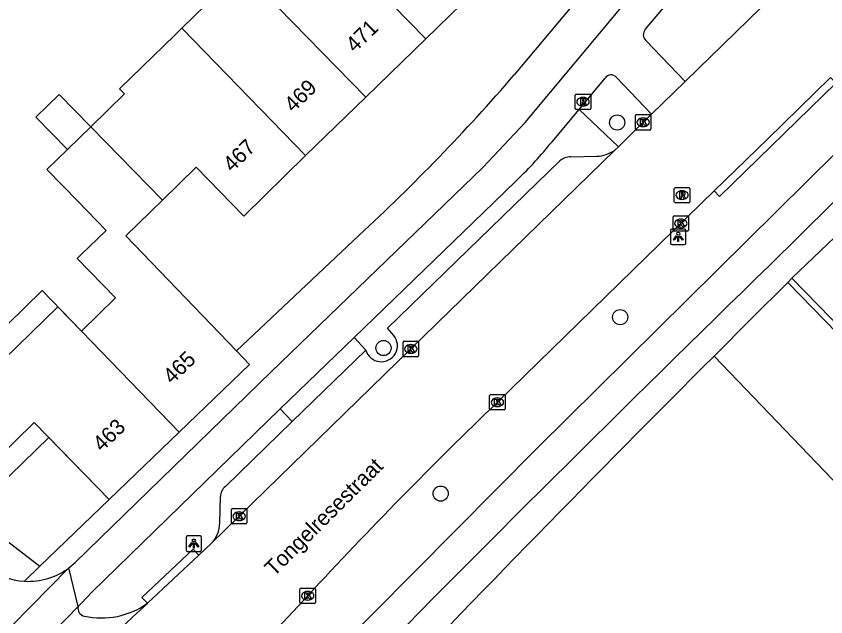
# Model space of a CAD drawing. Extents: x 162880 to 165536, y 384011 to 385179.
# Drawn here: x 163912.1 to 163964.3, y 384199 to 384237.8 of the extents above; entities that cross this region are included whole.
import ezdxf

# ---------------------------------------------------------------- set-up
doc = ezdxf.new("R2010")
doc.units = 0
for name, color, linetype in [('IMGEO_Boom', 7, 'Continuous'), ('IMGEO_Fietspad_open', 7, 'Continuous'), ('IMGEO_Groenvoorziening', 7, 'Continuous'), ('IMGEO_Kolk', 7, 'Continuous'), ('IMGEO_Lichtpunt', 7, 'Continuous'), ('IMGEO_Openbare_ruimte_label', 7, 'Continuous'), ('IMGEO_Pand', 7, 'Continuous'), ('IMGEO_Pand_nummerreeks', 7, 'Continuous'), ('IMGEO_Pand_vergunning_verleend', 7, 'Continuous'), ('IMGEO_Parkeervlak_open', 7, 'Continuous'), ('IMGEO_Rijbaan_lokaal_gesloten', 7, 'Continuous'), ('IMGEO_Rijbaan_lokaal_open', 7, 'Continuous'), ('IMGEO_Rioolput', 7, 'Continuous'), ('IMGEO_Verkeerseiland_open', 7, 'Continuous'), ('IMGEO_Voetpad_open', 7, 'Continuous')]:
    doc.layers.add(name, color=color, linetype=linetype)

msp = doc.modelspace()

# ---------------------------------------------------------------- linework, layer by layer
at = {"layer": 'IMGEO_Boom'}
for centre in [(163950.882, 384230.926), (163951.075, 384218.369), (163935.805, 384216.376), (163939.493, 384206.983)]:
    msp.add_circle(centre, 0.489, dxfattribs=at)
at = {"layer": 'IMGEO_Fietspad_open'}
for points in [[(164056.261, 384318.565), (164052.162, 384314.789), (164006.668, 384270.584), (164000.239, 384263.885), (164000, 384263.648), (163990.948, 384254.661), (163986.238, 384250), (163945.765, 384209.948), (163927.179, 384191.226)], [(163960.692, 384221.686), (163966.751, 384227.692), (163989.256, 384250), (163992.452, 384253.182), (164000, 384260.664), (164001.789, 384262.437), (164008.279, 384269.229), (164053.426, 384313.105), (164057.135, 384316.464)], [(163915.503, 384202.185), (163915.906, 384202.536), (163928.566, 384214.851), (163942.205, 384228.034), (163944.957, 384230.931), (163951.369, 384238.631), (163960.922, 384250), (163961.028, 384250.126), (163964.607, 384253.61), (163970.001, 384258.672)], [(163952.698, 384236.935), (163962.207, 384248.21), (163963.237, 384249.314), (163963.944, 384250), (163965.748, 384251.752)], [(163955.276, 384233.578), (163952.731, 384236.224)], [(163950.82, 384233.851), (163953.099, 384231.468)], [(163948.421, 384231.763), (163950.11, 384233.796)], [(163946.678, 384229.685), (163948.421, 384231.763)], [(163933.909, 384217.064), (163943.571, 384226.393), (163944.435, 384227.236)], [(163929.129, 384212.458), (163933.909, 384217.064)], [(163916.103, 384199.695), (163916.318, 384199.915), (163916.999, 384200.636), (163929.129, 384212.458)], [(163916.103, 384199.695), (163915.503, 384202.185)]]:
    msp.add_lwpolyline(points, dxfattribs=at)
for centre, radius, start, end in [((163953.076, 384236.596), 0.508, 138.1437, 227.171), ((163950.485, 384233.569), 0.438, 40.0183, 148.8409), ((163925.624, 384246.716), 27.08, 313.9985, 321.0294), ((165117.582, 383031.516), 1659.789, 134.187645, 135.533949)]:
    msp.add_arc(centre, radius, start, end, dxfattribs=at)
at = {"layer": 'IMGEO_Groenvoorziening'}
msp.add_lwpolyline([(163991.655, 384179.863), (163957.137, 384215.862)], dxfattribs=at)
at = {"layer": 'IMGEO_Kolk'}
for p, q in [((163952.057, 384230.52), (163952.057, 384231.372)), ((163952.132, 384231.446), (163952.984, 384231.446)), ((163952.545, 384231.226), (163952.57, 384231.226)), ((163953.058, 384231.372), (163953.058, 384230.52)), ((163952.984, 384230.446), (163952.132, 384230.446)), ((163952.568, 384230.666), (163952.543, 384230.666)), ((163954.489, 384223.991), (163954.489, 384224.843)), ((163954.564, 384224.917), (163955.416, 384224.917)), ((163954.977, 384224.697), (163955.002, 384224.697)), ((163955.49, 384224.843), (163955.49, 384223.991)), ((163955.416, 384223.917), (163954.564, 384223.917)), ((163955, 384224.137), (163954.975, 384224.137)), ((163937.066, 384215.893), (163937.066, 384216.745)), ((163937.141, 384216.819), (163937.993, 384216.819)), ((163937.554, 384216.599), (163937.579, 384216.599)), ((163938.067, 384216.745), (163938.067, 384215.893)), ((163937.993, 384215.819), (163937.141, 384215.819)), ((163937.577, 384216.039), (163937.552, 384216.039)), ((163942.655, 384212.455), (163942.655, 384213.307)), ((163942.73, 384213.381), (163943.582, 384213.381)), ((163943.143, 384213.161), (163943.168, 384213.161)), ((163943.656, 384213.307), (163943.656, 384212.455)), ((163943.166, 384212.601), (163943.141, 384212.601)), ((163943.582, 384212.381), (163942.73, 384212.381)), ((163925.993, 384205.099), (163925.993, 384205.951)), ((163926.068, 384206.025), (163926.92, 384206.025)), ((163926.481, 384205.805), (163926.506, 384205.805)), ((163926.994, 384205.951), (163926.994, 384205.099)), ((163926.504, 384205.245), (163926.479, 384205.245)), ((163926.92, 384205.025), (163926.068, 384205.025)), ((163930.416, 384199.964), (163930.416, 384200.816)), ((163930.491, 384200.89), (163931.343, 384200.89)), ((163930.904, 384200.67), (163930.929, 384200.67)), ((163931.417, 384200.816), (163931.417, 384199.964)), ((163931.343, 384199.89), (163930.491, 384199.89)), ((163930.927, 384200.11), (163930.902, 384200.11))]:
    msp.add_line(p, q, dxfattribs=at)
for points in [[(163952.057, 384230.52), (163952.057, 384231.372)], [(163952.132, 384231.446), (163952.984, 384231.446)], [(163953.058, 384231.372), (163953.058, 384230.52)], [(163952.378, 384231.146), (163952.501, 384231.146), (163952.501, 384230.995), (163952.631, 384231.146), (163952.795, 384231.146), (163952.649, 384230.995), (163952.802, 384230.746), (163952.65, 384230.746), (163952.565, 384230.91), (163952.501, 384230.843), (163952.501, 384230.746), (163952.378, 384230.746), (163952.378, 384231.146)], [(163952.984, 384230.446), (163952.132, 384230.446)], [(163954.489, 384223.991), (163954.489, 384224.843)], [(163954.564, 384224.917), (163955.416, 384224.917)], [(163954.81, 384224.617), (163954.933, 384224.617), (163954.933, 384224.466), (163955.063, 384224.617), (163955.227, 384224.617), (163955.081, 384224.466), (163955.234, 384224.217), (163955.082, 384224.217), (163954.997, 384224.381), (163954.933, 384224.314), (163954.933, 384224.217), (163954.81, 384224.217), (163954.81, 384224.617)], [(163955.49, 384224.843), (163955.49, 384223.991)], [(163955.416, 384223.917), (163954.564, 384223.917)], [(163937.066, 384215.893), (163937.066, 384216.745)], [(163937.141, 384216.819), (163937.993, 384216.819)], [(163938.067, 384216.745), (163938.067, 384215.893)], [(163937.387, 384216.519), (163937.51, 384216.519), (163937.51, 384216.368), (163937.64, 384216.519), (163937.804, 384216.519), (163937.658, 384216.368), (163937.811, 384216.119), (163937.659, 384216.119), (163937.574, 384216.283), (163937.51, 384216.216), (163937.51, 384216.119), (163937.387, 384216.119), (163937.387, 384216.519)], [(163937.993, 384215.819), (163937.141, 384215.819)], [(163942.655, 384212.455), (163942.655, 384213.307)], [(163942.73, 384213.381), (163943.582, 384213.381)], [(163942.976, 384213.081), (163943.099, 384213.081), (163943.099, 384212.93), (163943.229, 384213.081), (163943.393, 384213.081), (163943.247, 384212.93), (163943.4, 384212.681), (163943.248, 384212.681), (163943.163, 384212.845), (163943.099, 384212.778), (163943.099, 384212.681), (163942.976, 384212.681), (163942.976, 384213.081)], [(163943.656, 384213.307), (163943.656, 384212.455)], [(163943.582, 384212.381), (163942.73, 384212.381)], [(163925.993, 384205.099), (163925.993, 384205.951)], [(163926.068, 384206.025), (163926.92, 384206.025)], [(163926.314, 384205.725), (163926.437, 384205.725), (163926.437, 384205.574), (163926.567, 384205.725), (163926.731, 384205.725), (163926.585, 384205.574), (163926.738, 384205.325), (163926.586, 384205.325), (163926.501, 384205.489), (163926.437, 384205.422), (163926.437, 384205.325), (163926.314, 384205.325), (163926.314, 384205.725)], [(163926.994, 384205.951), (163926.994, 384205.099)], [(163926.92, 384205.025), (163926.068, 384205.025)], [(163930.416, 384199.964), (163930.416, 384200.816)], [(163930.491, 384200.89), (163931.343, 384200.89)], [(163930.737, 384200.59), (163930.86, 384200.59), (163930.86, 384200.439), (163930.99, 384200.59), (163931.154, 384200.59), (163931.008, 384200.439), (163931.161, 384200.19), (163931.009, 384200.19), (163930.924, 384200.354), (163930.86, 384200.287), (163930.86, 384200.19), (163930.737, 384200.19), (163930.737, 384200.59)], [(163931.417, 384200.816), (163931.417, 384199.964)], [(163931.343, 384199.89), (163930.491, 384199.89)]]:
    msp.add_lwpolyline(points, dxfattribs=at)
for centre, start, end in [((163952.134, 384231.37), 91.552, 178.448), ((163952.134, 384231.37), 91.552, 178.448), ((163952.982, 384231.37), 1.552, 88.448), ((163952.982, 384231.37), 1.552, 88.448), ((163952.134, 384230.522), 181.552, 268.448), ((163952.134, 384230.522), 181.552, 268.448), ((163952.982, 384230.522), 271.552, 358.448), ((163952.982, 384230.522), 271.552, 358.448), ((163954.566, 384224.841), 91.552, 178.448), ((163954.566, 384224.841), 91.552, 178.448), ((163955.414, 384224.841), 1.552, 88.448), ((163955.414, 384224.841), 1.552, 88.448), ((163954.566, 384223.993), 181.552, 268.448), ((163954.566, 384223.993), 181.552, 268.448), ((163955.414, 384223.993), 271.552, 358.448), ((163955.414, 384223.993), 271.552, 358.448), ((163937.143, 384216.743), 91.552, 178.448), ((163937.143, 384216.743), 91.552, 178.448), ((163937.991, 384216.743), 1.552, 88.448), ((163937.991, 384216.743), 1.552, 88.448), ((163937.143, 384215.895), 181.552, 268.448), ((163937.143, 384215.895), 181.552, 268.448), ((163937.991, 384215.895), 271.552, 358.448), ((163937.991, 384215.895), 271.552, 358.448), ((163942.732, 384213.305), 91.552, 178.448), ((163942.732, 384213.305), 91.552, 178.448), ((163943.58, 384213.305), 1.552, 88.448), ((163943.58, 384213.305), 1.552, 88.448), ((163942.732, 384212.457), 181.552, 268.448), ((163942.732, 384212.457), 181.552, 268.448), ((163943.58, 384212.457), 271.552, 358.448), ((163943.58, 384212.457), 271.552, 358.448), ((163926.07, 384205.949), 91.552, 178.448), ((163926.07, 384205.949), 91.552, 178.448), ((163926.918, 384205.949), 1.552, 88.448), ((163926.918, 384205.949), 1.552, 88.448), ((163926.07, 384205.101), 181.552, 268.448), ((163926.07, 384205.101), 181.552, 268.448), ((163926.918, 384205.101), 271.552, 358.448), ((163926.918, 384205.101), 271.552, 358.448), ((163930.493, 384200.814), 91.552, 178.448), ((163930.493, 384200.814), 91.552, 178.448), ((163931.341, 384200.814), 1.552, 88.448), ((163931.341, 384200.814), 1.552, 88.448), ((163930.493, 384199.966), 181.552, 268.448), ((163930.493, 384199.966), 181.552, 268.448), ((163931.341, 384199.966), 271.552, 358.448), ((163931.341, 384199.966), 271.552, 358.448)]:
    msp.add_arc(centre, 0.0765, start, end, dxfattribs=at)
for centre, major_axis, ratio, start_param, end_param in [((163952.544, 384230.946), (-0.387, 0.002), 0.722429, 4.712389, 7.853982), ((163952.569, 384230.946), (-0.39, 0.002), 0.717154, 1.570796, 4.712389), ((163954.976, 384224.417), (-0.387, 0.002), 0.722429, 4.712389, 7.853982), ((163955.001, 384224.417), (-0.39, 0.002), 0.717154, 1.570796, 4.712389), ((163937.553, 384216.319), (-0.387, 0.002), 0.722429, 4.712389, 7.853982), ((163937.578, 384216.319), (-0.39, 0.002), 0.717154, 1.570796, 4.712389), ((163943.142, 384212.881), (-0.387, 0.002), 0.722429, 4.712389, 7.853982), ((163943.167, 384212.881), (-0.39, 0.002), 0.717154, 1.570796, 4.712389), ((163926.48, 384205.525), (-0.387, 0.002), 0.722429, 4.712389, 7.853982), ((163926.505, 384205.525), (-0.39, 0.002), 0.717154, 1.570796, 4.712389), ((163930.903, 384200.39), (-0.387, 0.002), 0.722429, 4.712389, 7.853982), ((163930.928, 384200.39), (-0.39, 0.002), 0.717154, 1.570796, 4.712389)]:
    msp.add_ellipse(centre, major_axis=major_axis, ratio=ratio, start_param=start_param, end_param=end_param, dxfattribs=at)
at = {"layer": 'IMGEO_Lichtpunt'}
for p, q in [((163954.326, 384223.957), (163954.326, 384223.15)), ((163954.326, 384223.957), (163954.326, 384223.15)), ((163955.228, 384224.052), (163954.42, 384224.052)), ((163955.228, 384224.052), (163954.42, 384224.052)), ((163955.322, 384223.15), (163955.322, 384223.957)), ((163955.322, 384223.15), (163955.322, 384223.957)), ((163954.42, 384223.056), (163955.228, 384223.056)), ((163954.42, 384223.056), (163955.228, 384223.056)), ((163923.068, 384204.158), (163923.068, 384203.351)), ((163923.068, 384204.158), (163923.068, 384203.351)), ((163923.97, 384204.253), (163923.162, 384204.253)), ((163923.97, 384204.253), (163923.162, 384204.253)), ((163924.064, 384203.351), (163924.064, 384204.158)), ((163924.064, 384203.351), (163924.064, 384204.158)), ((163923.162, 384203.257), (163923.97, 384203.257)), ((163923.162, 384203.257), (163923.97, 384203.257))]:
    msp.add_line(p, q, dxfattribs=at)
for points in [[(163954.7, 384223.621), (163954.739, 384223.593), (163954.551, 384223.331), (163954.513, 384223.358), (163954.7, 384223.621)], [(163954.802, 384223.573), (163954.849, 384223.573), (163954.849, 384223.251), (163954.802, 384223.251), (163954.802, 384223.573)], [(163954.912, 384223.593), (163954.95, 384223.62), (163955.137, 384223.358), (163955.098, 384223.33), (163954.912, 384223.593)], [(163923.442, 384203.822), (163923.481, 384203.794), (163923.293, 384203.532), (163923.255, 384203.559), (163923.442, 384203.822)], [(163923.544, 384203.774), (163923.591, 384203.774), (163923.591, 384203.452), (163923.544, 384203.452), (163923.544, 384203.774)], [(163923.654, 384203.794), (163923.692, 384203.821), (163923.879, 384203.559), (163923.84, 384203.531), (163923.654, 384203.794)]]:
    msp.add_lwpolyline(points, dxfattribs=at)
for centre in [(163954.825, 384223.755), (163923.567, 384203.956)]:
    msp.add_circle(centre, 0.0994, dxfattribs=at)
for centre, start, end in [((163954.42, 384223.957), 90, 180), ((163954.42, 384223.957), 90, 180), ((163955.228, 384223.957), 0, 90), ((163955.228, 384223.957), 0, 90), ((163954.42, 384223.15), 180, 270), ((163954.42, 384223.15), 180, 270), ((163955.228, 384223.15), 270, 0), ((163955.228, 384223.15), 270, 360), ((163923.162, 384204.158), 90, 180), ((163923.162, 384204.158), 90, 180), ((163923.97, 384204.158), 0, 90), ((163923.97, 384204.158), 0, 90), ((163923.162, 384203.351), 180, 270), ((163923.162, 384203.351), 180, 270), ((163923.97, 384203.351), 270, 0), ((163923.97, 384203.351), 270, 360)]:
    msp.add_arc(centre, 0.0946, start, end, dxfattribs=at)
at = {"layer": 'IMGEO_Pand'}
for points in [[(163938.527, 384236.325), (163931.914, 384243.107)], [(163922.791, 384237.013), (163926.651, 384240.773), (163928.053, 384239.347)], [(163942.395, 384240.088), (163938.527, 384236.325)], [(163928.053, 384239.347), (163934.659, 384232.563)], [(163916.915, 384230.649), (163919.092, 384232.77), (163918.771, 384233.099), (163922.354, 384236.588), (163922.791, 384237.013)], [(163922.791, 384237.013), (163930.783, 384228.793)], [(163938.527, 384236.325), (163934.659, 384232.563)], [(163915.407, 384229.18), (163913.362, 384231.28), (163914.871, 384232.748), (163916.915, 384230.649)], [(163934.659, 384232.563), (163930.783, 384228.793)], [(163915.407, 384229.18), (163916.915, 384230.649)], [(163921.539, 384225.912), (163916.915, 384230.649)], [(163916.309, 384217.475), (163918.517, 384219.614), (163916.047, 384222.164), (163916.284, 384222.393), (163917.911, 384223.968), (163916.072, 384225.856), (163914.087, 384227.895), (163915.407, 384229.18)], [(163930.783, 384228.793), (163926.791, 384224.885), (163923.722, 384228.038), (163921.539, 384225.912)], [(163926.327, 384216.2), (163919.177, 384223.613), (163921.539, 384225.912)], [(163916.309, 384217.475), (163913.781, 384220.086), (163909.295, 384215.709), (163909.825, 384215.165), (163906.064, 384211.495), (163909.534, 384207.938), (163913.255, 384211.567), (163918.107, 384206.594)], [(163922.628, 384210.949), (163916.309, 384217.475)], [(163922.628, 384210.949), (163927.168, 384215.323), (163926.327, 384216.2)], [(163918.107, 384206.594), (163922.628, 384210.949)]]:
    msp.add_lwpolyline(points, dxfattribs=at)
at = {"layer": 'IMGEO_Pand_vergunning_verleend'}
msp.add_lwpolyline([(163907.437, 384210.879), (163910.964, 384214.294), (163910.45, 384214.824), (163914.799, 384219.035), (163916.309, 384217.475), (163922.628, 384210.949), (163918.107, 384206.594), (163914.21, 384210.604), (163910.852, 384207.352), (163907.437, 384210.879)], dxfattribs=at)
at = {"layer": 'IMGEO_Parkeervlak_open'}
for points in [[(163947.881, 384228.722), (163949.561, 384228.755)], [(163936.474, 384217.187), (163936.065, 384217.652), (163947.173, 384228.449)], [(163925.601, 384207.45), (163929.914, 384211.643)], [(163925.24, 384205.09), (163925.281, 384206.787)]]:
    msp.add_lwpolyline(points, dxfattribs=at)
for centre, radius, start, end in [((163949.52, 384230.766), 2.012, 271.1797, 306.7803), ((163947.943, 384227.506), 1.217, 92.9273, 129.2453), ((163935.659, 384216.537), 1.043, 196.1119, 38.5467), ((163926.202, 384206.751), 0.922, 130.6941, 177.7769), ((163923.306, 384205.109), 1.935, 315.909, 359.435)]:
    msp.add_arc(centre, radius, start, end, dxfattribs=at)
at = {"layer": 'IMGEO_Rijbaan_lokaal_gesloten'}
for points in [[(163969.641, 384247.575), (163962.618, 384240.761), (163955.276, 384233.578)], [(163957.14, 384226.516), (163960.614, 384229.875), (163964.64, 384233.827)], [(163955.276, 384233.578), (163953.099, 384231.468)], [(163953.099, 384231.468), (163952.559, 384230.945), (163950.968, 384229.369)], [(163950.724, 384229.155), (163937.568, 384216.318), (163926.495, 384205.524), (163924.695, 384203.763)], [(163950.968, 384229.369), (163950.724, 384229.155)], [(163943.158, 384212.885), (163957.14, 384226.516)], [(163924.695, 384203.763), (163923.891, 384203)], [(163923.891, 384203), (163920.575, 384199.902)], [(163923.216, 384192.178), (163930.919, 384200.394)]]:
    msp.add_lwpolyline(points, dxfattribs=at)
for centre, radius, start, end in [((164150.321, 383997.66), 298.728, 133.90653, 137.26112), ((164047.992, 384060.964), 188.517, 132.52322, 138.73432)]:
    msp.add_arc(centre, radius, start, end, dxfattribs=at)
at = {"layer": 'IMGEO_Rijbaan_lokaal_open'}
for points in [[(163962.145, 384220.88), (163965.842, 384224.417)], [(164115.052, 384212.95), (164065.439, 384202.652), (164000, 384189.057), (163994.317, 384187.915), (163962.145, 384220.88)], [(163909.299, 384195.914), (163915.503, 384202.185)], [(163910.91, 384194.382), (163916.103, 384199.695)]]:
    msp.add_lwpolyline(points, dxfattribs=at)
for centre, radius, start, end in [((163912.878, 384205.735), 4.413, 231.6726, 267.005), ((163912.891, 384205.702), 4.381, 266.8053, 306.6006), ((163917.589, 384204.153), 5.195, 257.9766, 305.0871), ((163916.601, 384199.575), 0.512, 166.466, 259.4588)]:
    msp.add_arc(centre, radius, start, end, dxfattribs=at)
at = {"layer": 'IMGEO_Rioolput'}
for p, q in [((163948.252, 384232.768), (163949.104, 384232.768)), ((163948.177, 384231.842), (163948.177, 384232.694)), ((163948.665, 384232.548), (163948.69, 384232.548)), ((163949.178, 384232.694), (163949.178, 384231.842)), ((163949.104, 384231.768), (163948.252, 384231.768)), ((163948.688, 384231.988), (163948.663, 384231.988)), ((163954.571, 384225.819), (163954.571, 384226.671)), ((163954.646, 384226.745), (163955.498, 384226.745)), ((163955.059, 384226.525), (163955.084, 384226.525)), ((163955.572, 384226.671), (163955.572, 384225.819)), ((163955.498, 384225.745), (163954.646, 384225.745)), ((163955.082, 384225.965), (163955.057, 384225.965))]:
    msp.add_line(p, q, dxfattribs=at)
for points in [[(163948.252, 384232.768), (163949.104, 384232.768)], [(163948.177, 384231.842), (163948.177, 384232.694)], [(163948.766, 384232.466), (163948.514, 384232.468), (163948.514, 384232.068)], [(163948.692, 384232.387), (163948.638, 384232.387), (163948.638, 384232.306)], [(163948.638, 384232.306), (163948.69, 384232.306)], [(163949.178, 384232.694), (163949.178, 384231.842)], [(163949.104, 384231.768), (163948.252, 384231.768)], [(163948.514, 384232.068), (163948.638, 384232.068), (163948.638, 384232.23), (163948.649, 384232.23)], [(163948.696, 384232.201), (163948.767, 384232.068), (163948.907, 384232.068), (163948.842, 384232.194)], [(163954.571, 384225.819), (163954.571, 384226.671)], [(163954.646, 384226.745), (163955.498, 384226.745)], [(163955.572, 384226.671), (163955.572, 384225.819)], [(163955.16, 384226.443), (163954.908, 384226.445), (163954.908, 384226.045)], [(163954.908, 384226.045), (163955.032, 384226.045), (163955.032, 384226.207), (163955.043, 384226.207)], [(163955.086, 384226.364), (163955.032, 384226.364), (163955.032, 384226.283)], [(163955.032, 384226.283), (163955.084, 384226.283)], [(163955.09, 384226.178), (163955.161, 384226.045), (163955.301, 384226.045), (163955.236, 384226.171)], [(163955.498, 384225.745), (163954.646, 384225.745)]]:
    msp.add_lwpolyline(points, dxfattribs=at)
for centre, radius, start, end in [((163948.254, 384232.692), 0.0765, 91.552, 178.448), ((163948.254, 384232.692), 0.0765, 91.552, 178.448), ((163949.102, 384232.692), 0.0765, 1.552, 88.448), ((163949.102, 384232.692), 0.0765, 1.552, 88.448), ((163948.674, 384232.495), 0.19, 274.7715, 282.9687), ((163948.698, 384232.291), 0.0964, 77.0061, 93.1865), ((163948.712, 384232.348), 0.0378, 276.6634, 79.6772), ((163948.765, 384232.356), 0.109, 350.3612, 89.416), ((163948.763, 384232.356), 0.112, 277.5842, 350.9817), ((163948.747, 384232.141), 0.108, 29.5134, 73.7905), ((163948.254, 384231.844), 0.0765, 181.552, 268.448), ((163948.254, 384231.844), 0.0765, 181.552, 268.448), ((163948.648, 384232.177), 0.0533, 26.0293, 88.6989), ((163949.102, 384231.844), 0.0765, 271.552, 358.448), ((163949.102, 384231.844), 0.0765, 271.552, 358.448), ((163954.648, 384226.669), 0.0765, 91.552, 178.448), ((163954.648, 384226.669), 0.0765, 91.552, 178.448), ((163955.496, 384226.669), 0.0765, 1.552, 88.448), ((163955.496, 384226.669), 0.0765, 1.552, 88.448), ((163955.042, 384226.154), 0.0533, 26.0293, 88.6989), ((163955.068, 384226.472), 0.19, 274.7715, 282.9687), ((163955.092, 384226.268), 0.0964, 77.0061, 93.1865), ((163955.106, 384226.325), 0.0378, 276.6634, 79.6772), ((163955.159, 384226.333), 0.109, 350.3612, 89.416), ((163955.157, 384226.333), 0.112, 277.5842, 350.9817), ((163955.141, 384226.118), 0.108, 29.5134, 73.7905), ((163954.648, 384225.821), 0.0765, 181.552, 268.448), ((163954.648, 384225.821), 0.0765, 181.552, 268.448), ((163955.496, 384225.821), 0.0765, 271.552, 358.448), ((163955.496, 384225.821), 0.0765, 271.552, 358.448)]:
    msp.add_arc(centre, radius, start, end, dxfattribs=at)
for centre, major_axis, ratio, start_param, end_param in [((163948.664, 384232.268), (-0.387, 0.002), 0.722429, 4.712389, 7.853982), ((163948.689, 384232.268), (-0.39, 0.002), 0.717154, 1.570796, 4.712389), ((163955.058, 384226.245), (-0.387, 0.002), 0.722429, 4.712389, 7.853982), ((163955.083, 384226.245), (-0.39, 0.002), 0.717154, 1.570796, 4.712389)]:
    msp.add_ellipse(centre, major_axis=major_axis, ratio=ratio, start_param=start_param, end_param=end_param, dxfattribs=at)
at = {"layer": 'IMGEO_Verkeerseiland_open'}
msp.add_lwpolyline([(163950.968, 384229.369), (163948.421, 384231.763)], dxfattribs=at)
at = {"layer": 'IMGEO_Voetpad_open'}
for points in [[(163959.539, 384252.25), (163957.653, 384250), (163944.24, 384234)], [(163964.64, 384233.827), (163964.989, 384233.469), (163957.489, 384226.158), (163957.14, 384226.516)], [(163934.221, 384223.646), (163926.327, 384216.2)], [(163887.777, 384222.157), (163902.197, 384211.088), (163913.637, 384202.307)], [(163961.899, 384220.601), (163962.145, 384220.88)], [(163957.137, 384215.862), (163959.515, 384218.234), (163961.899, 384220.601)], [(163961.899, 384220.601), (163984.24, 384197.653), (163994.239, 384187.487), (164000, 384188.678), (164021.738, 384193.17), (164115.149, 384212.48)], [(163933.909, 384217.064), (163934.657, 384216.248)], [(163934.657, 384216.248), (163929.914, 384211.643)], [(163929.914, 384211.643), (163929.129, 384212.458)], [(163913.637, 384202.307), (163918.107, 384206.594)], [(163920.575, 384199.902), (163920.219, 384200.275), (163923.517, 384203.392), (163923.891, 384203)], [(163912.647, 384201.328), (163913.637, 384202.307)]]:
    msp.add_lwpolyline(points, dxfattribs=at)
for centre, radius, start, end in [((163847.594, 384317.495), 127.718, 312.70857, 319.17552), ((164919.533, 383253.507), 1361.005, 135.001233, 136.366012)]:
    msp.add_arc(centre, radius, start, end, dxfattribs=at)

# ---------------------------------------------------------------- texts
at = {"layer": 'IMGEO_Openbare_ruimte_label'}
msp.add_text('Tongelresestraat', height=1, rotation=44.8379, dxfattribs=at).set_placement((163928.734, 384201.59))
at = {"layer": 'IMGEO_Pand_nummerreeks'}
for s, rotation, p in [('471', 44.2151, (163933.954, 384235.394)), ('469', 44.2151, (163929.983, 384231.53)), ('467', 44.3908, (163926.039, 384227.675)), ('465', 43.9287, (163922.162, 384214)), ('463', 43.9287, (163917.631, 384209.636))]:
    msp.add_text(s, height=1, rotation=rotation, dxfattribs=at).set_placement(p)

doc.saveas('drawing.dxf')
